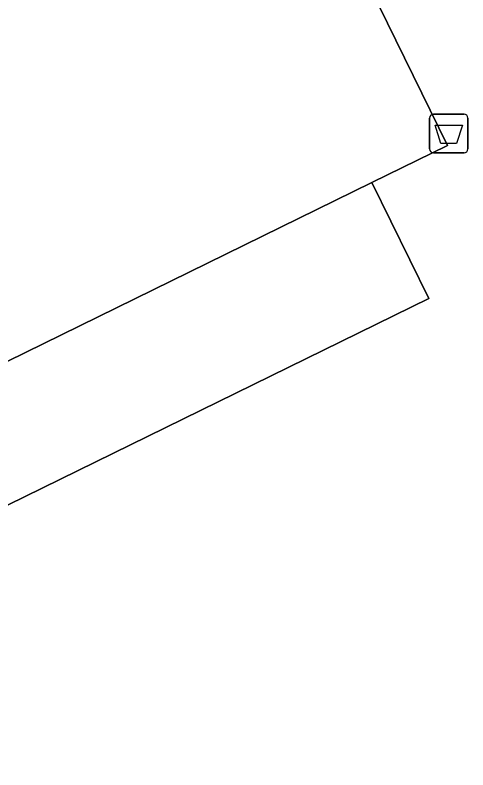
# Model space of a CAD drawing. Extents: x 162172 to 163187, y 382874 to 383685.
# Drawn here: x 163012.95 to 163024.66, y 383557.92 to 383577.44 of the extents above; entities that cross this region are included whole.
import ezdxf

# ---------------------------------------------------------------- set-up
doc = ezdxf.new("R2010")
doc.units = 0
for name, color, linetype in [('IMGEO_Afvalbak', 7, 'Continuous'), ('IMGEO_Groenvoorziening', 7, 'Continuous'), ('IMGEO_Pand', 7, 'Continuous'), ('IMGEO_Voetgangersgebied_open', 7, 'Continuous')]:
    doc.layers.add(name, color=color, linetype=linetype)

msp = doc.modelspace()

# ---------------------------------------------------------------- linework, layer by layer
at = {"layer": 'IMGEO_Afvalbak'}
for p, q in [((163023.77, 383574.882), (163024.56, 383574.882)), ((163024.56, 383574.882), (163023.77, 383574.882)), ((163023.67, 383573.982), (163023.67, 383574.782)), ((163023.67, 383574.782), (163023.67, 383573.982)), ((163024.66, 383574.782), (163024.66, 383573.982)), ((163024.66, 383573.982), (163024.66, 383574.782)), ((163024.56, 383573.882), (163023.77, 383573.882)), ((163023.77, 383573.882), (163024.56, 383573.882))]:
    msp.add_line(p, q, dxfattribs=at)
msp.add_lwpolyline([(163023.813, 383574.596), (163024.517, 383574.596), (163024.368, 383574.126), (163023.962, 383574.126), (163023.813, 383574.596)], dxfattribs=at)
for centre, start, end in [((163023.77, 383574.782), 90, 180), ((163023.77, 383574.782), 90, 180), ((163024.56, 383574.782), 0, 90), ((163024.56, 383574.782), 360, 90), ((163023.77, 383573.982), 180, 270), ((163023.77, 383573.982), 180, 270), ((163024.56, 383573.982), 270, 0), ((163024.56, 383573.982), 270, 0)]:
    msp.add_arc(centre, 0.1, start, end, dxfattribs=at)
at = {"layer": 'IMGEO_Groenvoorziening'}
msp.add_lwpolyline([(163023.648, 383570.112), (163022.175, 383573.116), (162998.571, 383561.542), (163000.034, 383558.534)], close=True, dxfattribs=at)
at = {"layer": 'IMGEO_Pand'}
for points in [[(163022.175, 383573.116), (163024.131, 383574.075), (163022.133, 383578.161), (163017.086, 383588.211), (163011.147, 383587.029), (163002.972, 383585.047), (162995.394, 383582.782), (162987.974, 383580.173), (162983.327, 383578.315), (162982.3, 383571.472), (162981.912, 383562.564), (162982.54, 383554.158), (162984.043, 383546.157), (162986.308, 383538.784), (162988.543, 383533.28), (162989.758, 383532.929), (162990.046, 383532.845), (162989.972, 383532.445)], [(162996.104, 383556.556), (162995.574, 383560.073), (162998.571, 383561.542), (163022.175, 383573.116)]]:
    msp.add_lwpolyline(points, dxfattribs=at)
at = {"layer": 'IMGEO_Voetgangersgebied_open'}
msp.add_lwpolyline([(162989.972, 383532.445), (162990.046, 383532.845), (162989.758, 383532.929), (162988.543, 383533.28), (162986.308, 383538.784), (162984.043, 383546.157), (162982.54, 383554.158), (162981.912, 383562.564), (162982.3, 383571.472), (162983.327, 383578.315), (162987.974, 383580.173), (162995.394, 383582.782), (163002.972, 383585.047), (163011.147, 383587.029), (163017.086, 383588.211), (163022.133, 383578.161), (163024.131, 383574.075), (163022.175, 383573.116), (163023.648, 383570.112), (163000.034, 383558.534), (162998.571, 383561.542), (162995.574, 383560.073), (162996.104, 383556.556)], dxfattribs=at)

doc.saveas('drawing.dxf')
